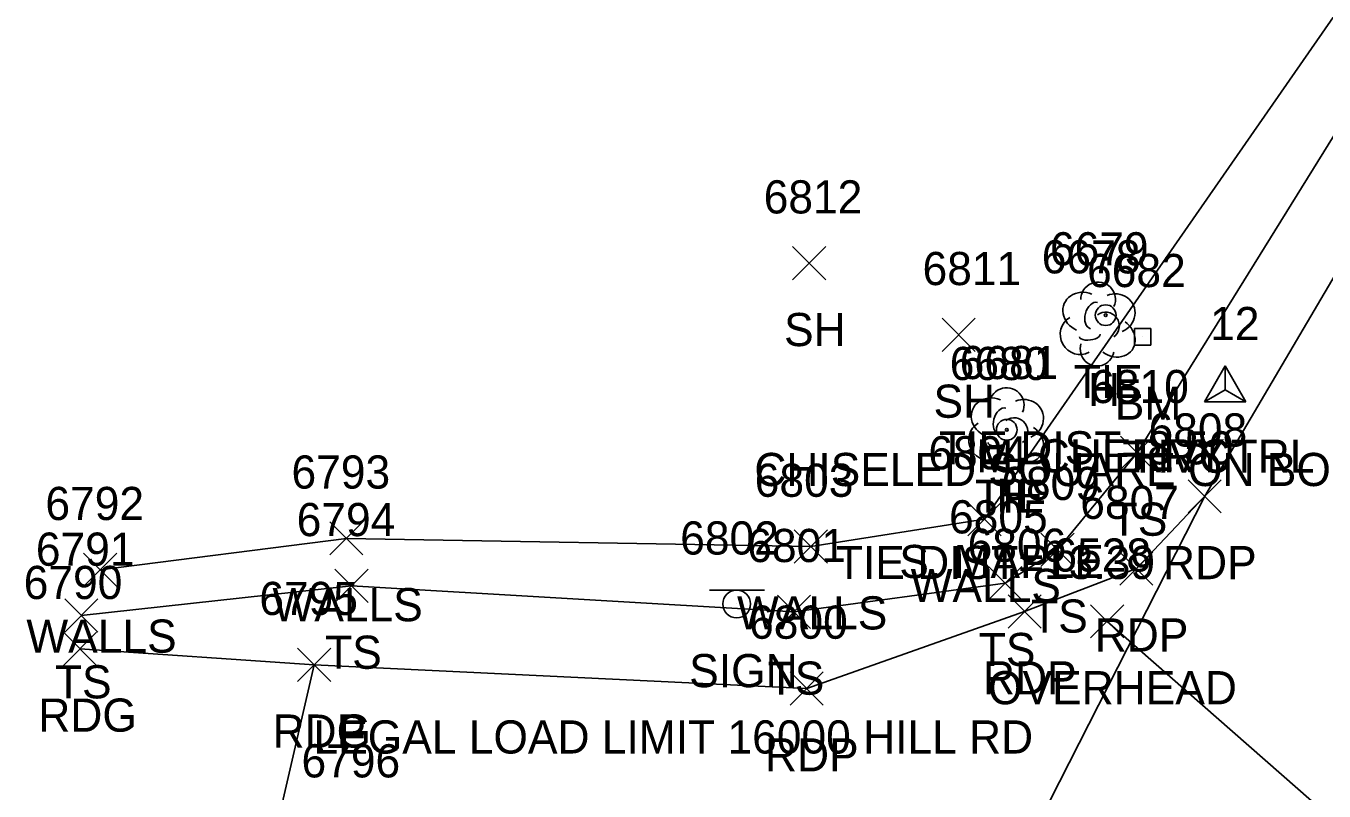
# Model space of a CAD drawing. Extents: x 1611797 to 1633212, y 298978 to 305475.
# Drawn here: x 1623712.7 to 1623791, y 303901.4 to 303947.6 of the extents above; entities that cross this region are included whole.
import ezdxf

# ---------------------------------------------------------------- set-up
doc = ezdxf.new("R2010")
doc.units = 0
for name, color, linetype in [('C_A', 7, 'Continuous'), ('C_C', 7, 'Continuous'), ('C_I', 7, 'Continuous'), ('CBP', 7, 'Continuous'), ('CPBM', 7, 'Continuous'), ('CPSM', 7, 'Continuous'), ('L_A', 7, 'Continuous'), ('L_C', 7, 'Continuous'), ('L_I', 7, 'Continuous'), ('L_TIC', 7, 'Continuous'), ('LELB', 7, 'Continuous'), ('LTD', 7, 'Continuous'), ('LWS', 7, 'Continuous'), ('P_A', 7, 'Continuous'), ('P_I', 7, 'Continuous'), ('P_TIC', 7, 'Continuous'), ('PET', 7, 'Continuous'), ('PEU', 7, 'Continuous'), ('S_A', 7, 'Continuous'), ('S_C', 7, 'Continuous'), ('S_I', 7, 'Continuous'), ('SSGN', 7, 'Continuous'), ('U_A', 7, 'Continuous'), ('U_I', 7, 'Continuous'), ('U_TIC', 7, 'Continuous'), ('UCO', 7, 'Continuous')]:
    doc.layers.add(name, color=color, linetype=linetype)

msp = doc.modelspace()

# ---------------------------------------------------------------- linework, layer by layer
at = {"layer": 'CBP'}
for centre, radius in [((1623777.837, 303930.135), 0.625), ((1623777.837, 303930.135), 0.0833), ((1623771.872, 303923.222), 0.625), ((1623771.872, 303923.222), 0.0833)]:
    msp.add_circle(centre, radius, dxfattribs=at)
at = {"layer": 'CPBM'}
for p, q in [((1623779.568, 303928.328), (1623779.568, 303929.328)), ((1623779.568, 303929.328), (1623780.568, 303929.328)), ((1623780.071, 303928.828), (1623780.071, 303928.828)), ((1623780.071, 303928.828), (1623780.071, 303928.828)), ((1623780.568, 303929.328), (1623780.568, 303928.328)), ((1623780.568, 303928.328), (1623779.568, 303928.328))]:
    msp.add_line(p, q, dxfattribs=at)
at = {"layer": 'CPSM'}
for p, q in [((1623783.789, 303924.909), (1623785.039, 303927.074)), ((1623786.289, 303924.909), (1623785.039, 303927.074)), ((1623785.039, 303925.63), (1623785.039, 303927.074)), ((1623783.789, 303924.909), (1623785.039, 303925.63)), ((1623785.039, 303925.63), (1623785.039, 303925.63)), ((1623785.039, 303925.63), (1623786.289, 303924.909)), ((1623783.789, 303924.909), (1623786.289, 303924.909))]:
    msp.add_line(p, q, dxfattribs=at)
at = {"layer": 'L_TIC'}
for points in [[(1623758.951, 303932.268), (1623760.951, 303934.268)], [(1623760.951, 303932.268), (1623758.951, 303934.268)], [(1623767.965, 303927.947), (1623769.965, 303929.947)], [(1623769.965, 303927.947), (1623767.965, 303929.947)], [(1623778.729, 303920.832), (1623780.729, 303922.832)], [(1623780.729, 303920.832), (1623778.729, 303922.832)], [(1623769.527, 303916.836), (1623771.527, 303918.836)], [(1623771.527, 303916.836), (1623769.527, 303918.836)], [(1623731.036, 303915.676), (1623733.036, 303917.676)], [(1623733.036, 303915.676), (1623731.036, 303917.676)], [(1623759.057, 303915.18), (1623761.057, 303917.18)], [(1623761.057, 303915.18), (1623759.057, 303917.18)], [(1623773.932, 303914.987), (1623775.932, 303916.987)], [(1623775.932, 303914.987), (1623773.932, 303916.987)], [(1623716.191, 303913.779), (1623718.191, 303915.779)], [(1623718.191, 303913.779), (1623716.191, 303915.779)], [(1623731.348, 303912.808), (1623733.348, 303914.808)], [(1623733.348, 303912.808), (1623731.348, 303914.808)], [(1623770.776, 303912.972), (1623772.776, 303914.972)], [(1623772.776, 303912.972), (1623770.776, 303914.972)], [(1623758.038, 303911.245), (1623760.038, 303913.245)], [(1623760.038, 303911.245), (1623758.038, 303913.245)], [(1623715.049, 303911.023), (1623717.049, 303913.023)], [(1623717.049, 303911.023), (1623715.049, 303913.023)]]:
    msp.add_lwpolyline(points, dxfattribs=at)
at = {"layer": 'LELB'}
msp.add_lwpolyline([(1623716.049, 303912.023), (1623732.348, 303913.808), (1623759.038, 303912.245), (1623771.776, 303913.972), (1623774.932, 303915.987), (1623779.729, 303921.832), (1623800.292, 303954.972), (1623820.515, 303988.087), (1623840.341, 304020.019), (1623836.115, 304025.99), (1623832.012, 304025.339)], dxfattribs=at)
at = {"layer": 'LTD'}
for p, q in [((1623777.336, 303929.653), (1623777.336, 303929.653)), ((1623777.336, 303929.653), (1623777.336, 303929.653)), ((1623771.817, 303923.279), (1623771.817, 303923.279)), ((1623771.817, 303923.279), (1623771.817, 303923.279))]:
    msp.add_line(p, q, dxfattribs=at)
for centre in [(1623777.383, 303931.087), (1623771.864, 303924.713)]:
    msp.add_arc(centre, 1.047, 335.52715, 180.95627, dxfattribs=at)
for centre, major_axis, ratio, start_param, end_param in [((1623776.545, 303930.32), (1.21, -0.512), 0.895232, 1.570796, 4.712389), ((1623778.378, 303930.236), (-1.141, -0.483), 0.949671, 1.570796, 4.712389), ((1623777.128, 303930.111), (-0.208, -0.792), 0.645439, 3.141593, 6.283185), ((1623777.836, 303929.486), (-0.5, 0.667), 0.989748, 3.141593, 6.283185), ((1623776.253, 303928.944), (0.584, -1.042), 0.959034, 3.141593, 6.283185), ((1623778.337, 303928.82), (-1.09, 0.792), 0.841452, 1.570796, 4.712389), ((1623776.878, 303928.903), (-0.625, -0.083), 0.423636, 0, 3.141593), ((1623777.337, 303928.153), (0.265, 1.061), 0.942809, 1.570796, 4.712389), ((1623771.025, 303923.946), (1.21, -0.512), 0.895232, 1.570796, 4.712389), ((1623772.859, 303923.863), (-1.141, -0.483), 0.949671, 1.570796, 4.712389), ((1623771.609, 303923.738), (-0.208, -0.792), 0.645439, 3.141593, 6.283185), ((1623772.317, 303923.113), (-0.5, 0.667), 0.989748, 3.141593, 6.283185), ((1623770.734, 303922.571), (0.584, -1.042), 0.959034, 3.141593, 6.283185), ((1623772.817, 303922.446), (-1.09, 0.792), 0.841452, 1.570796, 4.712389), ((1623771.359, 303922.529), (-0.625, -0.083), 0.423636, 0, 3.141593), ((1623771.817, 303921.779), (0.265, 1.061), 0.942809, 1.570796, 4.712389)]:
    msp.add_ellipse(centre, major_axis=major_axis, ratio=ratio, start_param=start_param, end_param=end_param, dxfattribs=at)
at = {"layer": 'LWS'}
msp.add_lwpolyline([(1623717.191, 303914.779), (1623732.036, 303916.676), (1623760.057, 303916.18), (1623770.527, 303917.836), (1623797.522, 303956.712), (1623816.416, 303989.588), (1623837.841, 304021.991)], dxfattribs=at)
at = {"layer": 'P_TIC'}
for points in [[(1623782.81, 303918.212), (1623784.81, 303920.212)], [(1623784.81, 303918.212), (1623782.81, 303920.212)], [(1623782.81, 303918.212), (1623784.81, 303920.212)], [(1623784.81, 303918.212), (1623782.81, 303920.212)], [(1623778.689, 303913.848), (1623780.689, 303915.848)], [(1623780.689, 303913.848), (1623778.689, 303915.848)], [(1623771.95, 303911.26), (1623773.95, 303913.26)], [(1623773.95, 303911.26), (1623771.95, 303913.26)], [(1623714.969, 303909.015), (1623716.969, 303911.015)], [(1623716.969, 303909.015), (1623714.969, 303911.015)], [(1623729.096, 303908.052), (1623731.096, 303910.052)], [(1623731.096, 303908.052), (1623729.096, 303910.052)], [(1623729.096, 303908.052), (1623731.096, 303910.052)], [(1623731.096, 303908.052), (1623729.096, 303910.052)], [(1623758.802, 303906.62), (1623760.802, 303908.62)], [(1623760.802, 303906.62), (1623758.802, 303908.62)]]:
    msp.add_lwpolyline(points, dxfattribs=at)
at = {"layer": 'PET'}
for points in [[(1623734.719, 303818.724), (1623741.35, 303832.788), (1623751.878, 303855.209), (1623768.062, 303888.233), (1623783.81, 303919.212), (1623803.8, 303953.167), (1623823.4, 303986.783), (1623844.633, 304021.43), (1623861.976, 304047.294), (1623874.412, 304064.9), (1623903.884, 304103.573), (1623926.419, 304130.915), (1623968.838, 304177.257), (1623998.658, 304205.492), (1624036.822, 304239.766), (1624084.708, 304279.03), (1624112.555, 304299.923), (1624120.232, 304305.609), (1624165.064, 304338.25), (1624214.602, 304372.952), (1624258.685, 304401.168)], [(1623751.878, 303855.209), (1623753.036, 303863.127), (1623751.046, 303871.534), (1623746.856, 303878.485), (1623732.293, 303888.45), (1623725.82, 303890.486), (1623730.096, 303909.052), (1623759.802, 303907.62), (1623772.95, 303912.26), (1623779.689, 303914.848), (1623783.81, 303919.212)]]:
    msp.add_lwpolyline(points, dxfattribs=at)
at = {"layer": 'PEU'}
msp.add_lwpolyline([(1623715.969, 303910.015), (1623730.096, 303909.052)], dxfattribs=at)
at = {"layer": 'SSGN'}
for p, q in [((1623753.931, 303913.552), (1623757.265, 303913.552)), ((1623755.578, 303912.719), (1623755.578, 303912.719))]:
    msp.add_line(p, q, dxfattribs=at)
msp.add_circle((1623755.578, 303912.719), 0.833, dxfattribs=at)
at = {"layer": 'U_TIC'}
for points in [[(1623776.931, 303910.669), (1623778.931, 303912.669)], [(1623778.931, 303910.669), (1623776.931, 303912.669)]]:
    msp.add_lwpolyline(points, dxfattribs=at)
at = {"layer": 'UCO'}
msp.add_lwpolyline([(1623777.931, 303911.669), (1623800.759, 303891.612)], dxfattribs=at)

# ---------------------------------------------------------------- texts
at = {"layer": 'C_A'}
for s, p in [('TIE', (1623775.916, 303925.135)), ('BM', (1623778.386, 303923.828)), ('HVCTRL', (1623779.732, 303920.63)), ('TIE', (1623769.951, 303918.222))]:
    msp.add_text(s, height=2, dxfattribs=at).set_placement(p)
at = {"layer": 'C_C'}
for s, p in [('TIE DIST=8.50', (1623767.782, 303921.135)), ('CHISELED SQUARE ON BOULDER', (1623756.646, 303919.828)), ('TIE DIST=13.39', (1623761.565, 303914.222))]:
    msp.add_text(s, height=2, dxfattribs=at).set_placement(p)
at = {"layer": 'C_I'}
for s, p in [('6679', (1623774.475, 303933.135)), ('6682', (1623776.717, 303931.828)), ('12', (1623784.141, 303928.63)), ('6680', (1623768.431, 303926.222))]:
    msp.add_text(s, height=2, dxfattribs=at).set_placement(p)
at = {"layer": 'L_A'}
for s, p in [('SH', (1623758.439, 303928.268)), ('H', (1623776.769, 303924.653)), ('SH', (1623767.453, 303923.947)), ('H', (1623771.25, 303918.279)), ('TS', (1623778.139, 303916.832)), ('WALLS', (1623766.07, 303912.836)), ('WALLS', (1623727.58, 303911.676)), ('WALLS', (1623755.6, 303911.18)), ('TS', (1623773.341, 303910.987)), ('WALLS', (1623712.734, 303909.779)), ('TS', (1623730.757, 303908.808)), ('TS', (1623770.185, 303908.972)), ('TS', (1623757.448, 303907.245)), ('TS', (1623714.459, 303907.023))]:
    msp.add_text(s, height=2, dxfattribs=at).set_placement(p)
at = {"layer": 'L_C'}
for s, p in [('M. CHERRY', (1623770.029, 303920.653)), ('S. MAPLE', (1623765.392, 303914.279))]:
    msp.add_text(s, height=2, dxfattribs=at).set_placement(p)
at = {"layer": 'L_I'}
for s, p in [('6812', (1623757.211, 303936.268)), ('6678', (1623773.982, 303932.653)), ('6811', (1623766.792, 303931.947)), ('6681', (1623769.03, 303926.279)), ('6810', (1623776.903, 303924.832)), ('6804', (1623767.141, 303920.836)), ('6793', (1623728.729, 303919.676)), ('6803', (1623756.671, 303919.18)), ('6809', (1623771.538, 303918.987)), ('6792', (1623713.884, 303917.779)), ('6794', (1623729.041, 303916.808)), ('6805', (1623768.39, 303916.972)), ('6791', (1623713.309, 303915.023)), ('6801', (1623756.219, 303915.245))]:
    msp.add_text(s, height=2, dxfattribs=at).set_placement(p)
at = {"layer": 'P_A'}
for s, p in [('RDP', (1623781.298, 303914.212)), ('RDP', (1623781.298, 303914.212)), ('RDP', (1623777.177, 303909.848)), ('RDP', (1623770.438, 303907.26)), ('RDG', (1623713.457, 303905.015)), ('RDG', (1623727.585, 303904.052)), ('RDP', (1623727.585, 303904.052)), ('RDP', (1623757.29, 303902.62))]:
    msp.add_text(s, height=2, dxfattribs=at).set_placement(p)
at = {"layer": 'P_I'}
for s, p in [('6808', (1623780.424, 303922.212)), ('6808', (1623780.424, 303922.212)), ('6807', (1623776.303, 303917.848)), ('6806', (1623769.509, 303915.26)), ('6790', (1623712.576, 303913.015)), ('6795', (1623726.789, 303912.052)), ('6795', (1623726.789, 303912.052)), ('6800', (1623756.33, 303910.62)), ('6796', (1623729.333, 303902.257))]:
    msp.add_text(s, height=2, dxfattribs=at).set_placement(p)
at = {"layer": 'S_A'}
msp.add_text('SIGN', height=2, dxfattribs=at).set_placement((1623752.716, 303907.698))
at = {"layer": 'S_C'}
msp.add_text('LEGAL LOAD LIMIT 16000 HILL RD', height=2, dxfattribs=at).set_placement((1623730.056, 303903.698))
at = {"layer": 'S_I'}
msp.add_text('6802', height=2, dxfattribs=at).set_placement((1623752.173, 303915.698))
at = {"layer": 'U_A'}
msp.add_text('OVERHEAD', height=2, dxfattribs=at).set_placement((1623770.742, 303906.669))
at = {"layer": 'U_I'}
msp.add_text('6528', height=2, dxfattribs=at).set_placement((1623774.624, 303914.669))

doc.saveas('drawing.dxf')
